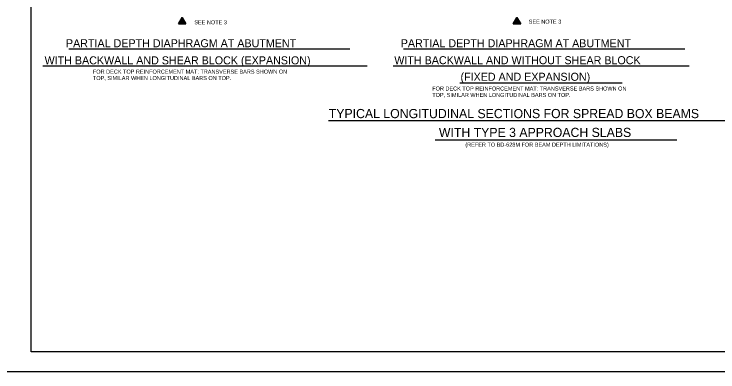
# Model space of a CAD drawing. Extents: x 638653 to 642302, y 298557 to 300414.
# Drawn here: x 639850 to 640378, y 299151 to 299418 of the extents above; entities that cross this region are included whole.
import ezdxf

# ---------------------------------------------------------------- set-up
doc = ezdxf.new("R2010")
doc.units = 0
doc.layers.add('1', color=7, linetype='Continuous')
doc.layers.add('PLT-BNDY', color=7, linetype='Continuous')

msp = doc.modelspace()

# ---------------------------------------------------------------- linework, layer by layer
at = {"layer": '1'}
for p, q in [((639863.16, 299165.52), (639863.16, 299729.52)), ((639976.2, 299412.56), (639976.2, 299412.56)), ((640227.02, 299412.56), (640227.02, 299412.56)), ((640101.91, 299392.07), (639891.31, 299392.07)), ((640352.73, 299392.07), (640142.13, 299392.07)), ((640114.8, 299379.32), (639871.78, 299379.32)), ((640355.98, 299379.32), (640134.3, 299379.32)), ((640305.8, 299366.51), (640184.29, 299366.51)), ((640427.92, 299338.27), (640085.8, 299338.27)), ((640346.9, 299323.88), (640165.76, 299323.88)), ((640649.16, 299165.52), (639863.16, 299165.52))]:
    msp.add_line(p, q, dxfattribs=at)
for points in [[(639973.41, 299410.95), (639978.98, 299410.95), (639976.2, 299415.78), (639973.41, 299410.95)], [(639973.41, 299410.95), (639976.2, 299415.78), (639978.98, 299410.95), (639973.41, 299410.95), (639976.19, 299415.64), (639978.89, 299411.01), (639973.52, 299411), (639976.2, 299415.49), (639978.78, 299411.08), (639973.65, 299411.06), (639976.2, 299415.35), (639978.66, 299411.17), (639973.77, 299411.13), (639976.2, 299415.2), (639978.54, 299411.23), (639973.9, 299411.22), (639976.2, 299415.03), (639978.4, 299411.3), (639974.05, 299411.3), (639976.2, 299414.86), (639978.27, 299411.38), (639974.18, 299411.38), (639976.19, 299414.7), (639978.13, 299411.47), (639974.32, 299411.46), (639976.19, 299414.53), (639977.98, 299411.56), (639974.45, 299411.53), (639976.21, 299414.38), (639977.81, 299411.63), (639974.59, 299411.61), (639976.21, 299414.22), (639977.64, 299411.74), (639974.74, 299411.69), (639976.21, 299414.03), (639977.5, 299411.84), (639974.88, 299411.77), (639976.2, 299413.87), (639977.35, 299411.93), (639975.05, 299411.86), (639976.21, 299413.7), (639977.21, 299412), (639975.22, 299411.93), (639976.2, 299413.52), (639977.05, 299412.09), (639975.39, 299412.02), (639976.2, 299413.36), (639976.88, 299412.18), (639975.52, 299412.1), (639976.2, 299413.2), (639976.72, 299412.27), (639975.68, 299412.18), (639976.2, 299413.04), (639976.59, 299412.33), (639975.81, 299412.25), (639976.2, 299412.88), (639976.47, 299412.4), (639975.94, 299412.32), (639976.2, 299412.73), (639976.36, 299412.46), (639976.09, 299412.42), (639976.2, 299412.55), (639978.97, 299410.96), (639976.2, 299412.55), (639976.2, 299415.74), (639976.2, 299412.54), (639973.42, 299410.96)], [(640224.23, 299410.95), (640229.81, 299410.95), (640227.02, 299415.78), (640224.23, 299410.95)], [(640224.23, 299410.95), (640227.02, 299415.78), (640229.81, 299410.95), (640224.23, 299410.95), (640227.01, 299415.64), (640229.72, 299411.01), (640224.34, 299411), (640227.02, 299415.49), (640229.6, 299411.08), (640224.47, 299411.06), (640227.03, 299415.35), (640229.48, 299411.17), (640224.59, 299411.13), (640227.02, 299415.2), (640229.36, 299411.23), (640224.72, 299411.22), (640227.03, 299415.03), (640229.22, 299411.3), (640224.87, 299411.3), (640227.02, 299414.86), (640229.09, 299411.38), (640225, 299411.38), (640227.01, 299414.7), (640228.95, 299411.47), (640225.14, 299411.46), (640227.01, 299414.53), (640228.8, 299411.56), (640225.27, 299411.53), (640227.03, 299414.38), (640228.63, 299411.63), (640225.41, 299411.61), (640227.03, 299414.22), (640228.47, 299411.74), (640225.56, 299411.69), (640227.03, 299414.03), (640228.32, 299411.84), (640225.71, 299411.77), (640227.03, 299413.87), (640228.17, 299411.93), (640225.88, 299411.86), (640227.03, 299413.7), (640228.03, 299412), (640226.04, 299411.93), (640227.03, 299413.52), (640227.87, 299412.09), (640226.21, 299412.02), (640227.03, 299413.36), (640227.7, 299412.18), (640226.34, 299412.1), (640227.02, 299413.2), (640227.55, 299412.27), (640226.5, 299412.18), (640227.02, 299413.04), (640227.41, 299412.33), (640226.63, 299412.25), (640227.02, 299412.88), (640227.3, 299412.4), (640226.76, 299412.32), (640227.03, 299412.73), (640227.18, 299412.46), (640226.91, 299412.42), (640227.02, 299412.55), (640229.79, 299410.96), (640227.02, 299412.55), (640227.02, 299415.74), (640227.03, 299412.54), (640224.24, 299410.96)]]:
    msp.add_lwpolyline(points, dxfattribs=at)
at = {"layer": 'PLT-BNDY'}
msp.add_lwpolyline([(639823.16, 299744.52), (640664.16, 299744.52), (640664.16, 299150.52), (639823.16, 299150.52)], close=True, dxfattribs=at)

# ---------------------------------------------------------------- texts
at = {"layer": '1'}
for s, height, p in [('SEE NOTE 3', 3, (639985.32, 299410.58)), ('SEE NOTE 3', 3, (640235.83, 299411.08)), (' PARTIAL DEPTH DIAPHRAGM AT ABUTMENT', 6, (639886.91, 299393.4)), (' PARTIAL DEPTH DIAPHRAGM AT ABUTMENT', 6, (640137.73, 299393.4)), ('WITH BACKWALL AND SHEAR BLOCK (EXPANSION)', 6, (639873.13, 299380.61)), ('WITH BACKWALL AND WITHOUT SHEAR BLOCK', 6, (640135.13, 299380.71)), ('FOR DECK TOP REINFORCEMENT MAT: TRANSVERSE BARS SHOWN ON', 3, (639909.34, 299373.66)), ('TOP, SIMILAR WHEN LONGITUDINAL BARS ON TOP.', 3, (639909.34, 299368.86)), ('(FIXED AND EXPANSION)', 6, (640184.73, 299368.32)), ('FOR DECK TOP REINFORCEMENT MAT: TRANSVERSE BARS SHOWN ON', 3, (640163.58, 299361.03)), ('TOP, SIMILAR WHEN LONGITUDINAL BARS ON TOP.', 3, (640163.58, 299356.23)), ('TYPICAL LONGITUDINAL SECTIONS FOR SPREAD BOX BEAMS', 6.8753, (640086.05, 299340.36)), ('WITH TYPE 3 APPROACH SLABS', 6.8753, (640168.55, 299326.24)), ('(REFER TO BD-628M FOR BEAM DEPTH LIMITATIONS)', 3, (640188.35, 299319.03))]:
    msp.add_text(s, height=height, dxfattribs=at).set_placement(p)

doc.saveas('drawing.dxf')
